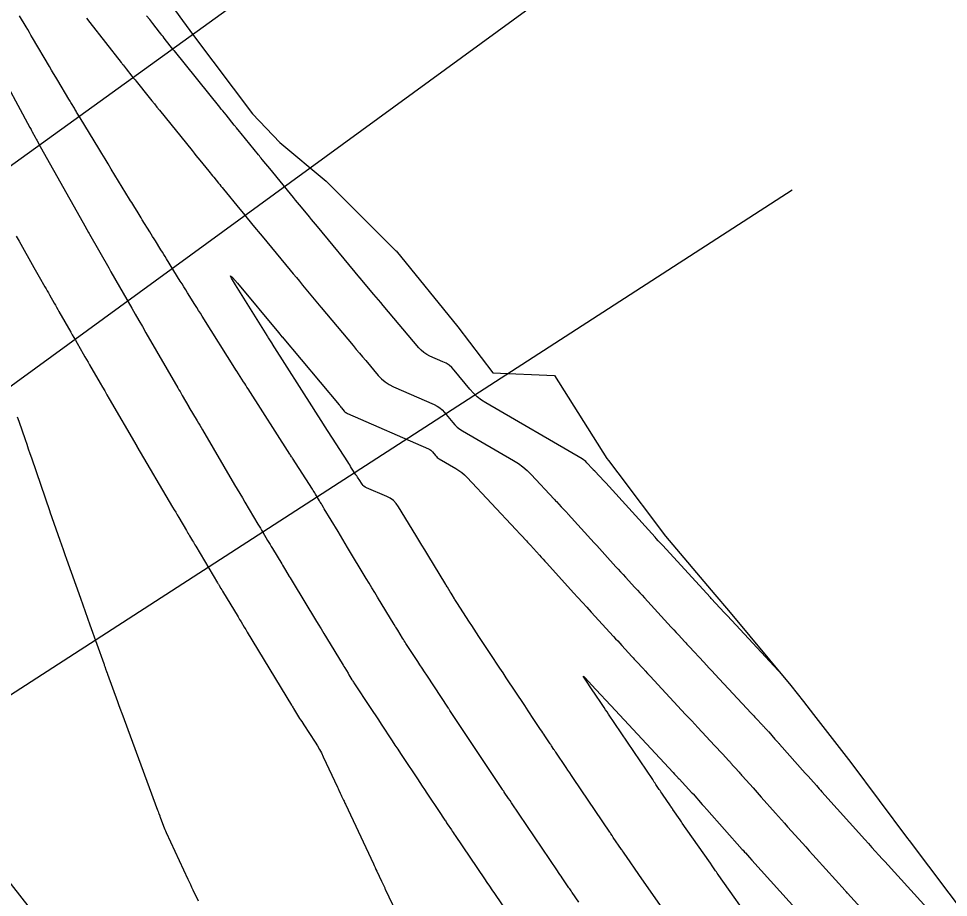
# Model space of a CAD drawing. Extents: x 954385 to 988206, y 1868364 to 1924553.
# Drawn here: x 955359.7 to 955416.7, y 1923425.6 to 1923479.4 of the extents above; entities that cross this region are included whole.
import ezdxf

# ---------------------------------------------------------------- set-up
doc = ezdxf.new("R2010")
doc.units = 0
for name, color, linetype in [('24', 7, 'Continuous'), ('26', 7, 'Continuous'), ('6', 7, 'Continuous'), ('7', 7, 'Continuous'), ('Default', 7, 'Continuous')]:
    doc.layers.add(name, color=color, linetype=linetype)

msp = doc.modelspace()

# ---------------------------------------------------------------- linework, layer by layer
at = {"layer": '24'}
msp.add_lwpolyline([(955366.914, 1923483.258), (955369.754, 1923479.328), (955370.442, 1923478.396), (955374.043, 1923473.59), (955375.734, 1923471.837), (955378.567, 1923469.47), (955382.845, 1923465.208), (955382.857, 1923465.193), (955386.63, 1923460.535), (955388.787, 1923457.722), (955392.557, 1923457.548), (955395.766, 1923452.475), (955395.863, 1923452.346), (955396.44, 1923451.587), (955399.365, 1923447.702), (955402.381, 1923444.135), (955403.228, 1923443.14), (955407.044, 1923438.542), (955407.831, 1923437.574), (955408.441, 1923436.78), (955410.721, 1923433.829), (955414.207, 1923429.178), (955414.311, 1923429.039), (955417.91, 1923424.253)], dxfattribs=at)
at = {"layer": '26'}
for points in [[(955357.131, 1923468.928), (955410.515, 1923507.459), (955408.058, 1923501.985), (955410.515, 1923507.459), (955404.546, 1923506.85)], [(955307.131, 1923418.928), (955405.854, 1923490.917), (955403.423, 1923485.431), (955405.854, 1923490.917), (955399.888, 1923490.279)], [(955407.131, 1923468.928), (955353.196, 1923434.075), (955355.931, 1923439.414), (955353.196, 1923434.075), (955359.188, 1923434.375)]]:
    msp.add_lwpolyline(points, dxfattribs=at)
at = {"layer": '6'}
for points in [[(955406.267, 1923439.478), (955403.159, 1923442.819), (955403.103, 1923442.879), (955403.032, 1923442.955), (955402.99, 1923443.001), (955402.167, 1923443.89), (955402.121, 1923443.94), (955399.177, 1923447.15), (955399.113, 1923447.22), (955399.006, 1923447.336), (955398.985, 1923447.359), (955398.964, 1923447.383), (955398.942, 1923447.406), (955398.921, 1923447.429), (955398.798, 1923447.565), (955398.727, 1923447.644), (955395.702, 1923450.975), (955395.686, 1923450.993), (955395.669, 1923451.011), (955395.6, 1923451.084), (955395.028, 1923451.69), (955394.941, 1923451.782), (955394.916, 1923451.808), (955394.892, 1923451.834), (955394.539, 1923452.212), (955394.474, 1923452.277), (955394.405, 1923452.336), (955394.332, 1923452.39), (955394.255, 1923452.439), (955388.355, 1923455.876), (955388.082, 1923456.052), (955387.827, 1923456.249), (955387.591, 1923456.469), (955387.374, 1923456.71), (955386.404, 1923457.887), (955386.258, 1923458.046), (955386.096, 1923458.184), (955385.919, 1923458.302), (955385.726, 1923458.4), (955384.925, 1923458.751), (955384.732, 1923458.848), (955384.555, 1923458.966), (955384.392, 1923459.103), (955384.243, 1923459.261), (955382.06, 1923461.857), (955381.919, 1923462.024), (955381.778, 1923462.192), (955381.638, 1923462.359), (955381.497, 1923462.527), (955380.655, 1923463.531), (955380.649, 1923463.537), (955380.639, 1923463.549), (955378.042, 1923466.681), (955377.919, 1923466.829), (955377.796, 1923466.978), (955377.673, 1923467.126), (955377.55, 1923467.275), (955377.058, 1923467.868), (955376.935, 1923468.017), (955376.813, 1923468.165), (955376.69, 1923468.314), (955376.568, 1923468.463), (955375.105, 1923470.246), (955374.875, 1923470.527), (955374.644, 1923470.808), (955374.587, 1923470.878), (955374.529, 1923470.949), (955374.472, 1923471.019), (955374.414, 1923471.089), (955373.355, 1923472.389), (955373.249, 1923472.52), (955373.071, 1923472.738), (955373.036, 1923472.782), (955373, 1923472.825), (955372.965, 1923472.869), (955372.93, 1923472.913), (955372.426, 1923473.537), (955372.33, 1923473.656), (955372.234, 1923473.775), (955372.138, 1923473.893), (955372.042, 1923474.012), (955369.259, 1923477.457), (955369.238, 1923477.484), (955369.217, 1923477.51), (955369.196, 1923477.536), (955369.175, 1923477.563), (955369.008, 1923477.774), (955368.634, 1923478.246), (955368.565, 1923478.333), (955368.496, 1923478.421), (955368.427, 1923478.508), (955368.358, 1923478.596), (955367.935, 1923479.135), (955367.747, 1923479.373), (955367.56, 1923479.612)], [(955358.317, 1923476.61), (955360.402, 1923472.764), (955360.438, 1923472.699), (955360.473, 1923472.633), (955360.509, 1923472.568), (955360.545, 1923472.503), (955360.724, 1923472.175), (955360.794, 1923472.047), (955360.83, 1923471.982), (955361.041, 1923471.596), (955361.041, 1923471.596), (955363.674, 1923466.908), (955364.007, 1923466.316), (955364.043, 1923466.252), (955364.059, 1923466.224), (955365.237, 1923464.152), (955365.259, 1923464.112), (955365.282, 1923464.072), (955365.351, 1923463.953), (955365.373, 1923463.913), (955366.647, 1923461.685), (955366.864, 1923461.307), (955367.081, 1923460.929), (955367.298, 1923460.552), (955367.516, 1923460.175), (955369.471, 1923456.802), (955369.538, 1923456.685), (955369.606, 1923456.569), (955369.673, 1923456.452), (955369.741, 1923456.336), (955370.145, 1923455.64), (955370.149, 1923455.633), (955370.156, 1923455.618), (955370.65, 1923454.78), (955370.732, 1923454.641), (955370.814, 1923454.501), (955370.896, 1923454.361), (955370.978, 1923454.222), (955372.955, 1923450.858), (955373.112, 1923450.592), (955373.27, 1923450.326), (955373.427, 1923450.059), (955373.585, 1923449.793), (955374.385, 1923448.448), (955374.459, 1923448.323), (955374.533, 1923448.198), (955374.607, 1923448.073), (955374.681, 1923447.948), (955374.979, 1923447.449), (955375.053, 1923447.325), (955375.127, 1923447.2), (955375.202, 1923447.076), (955375.277, 1923446.951), (955375.838, 1923446.016), (955375.896, 1923445.919), (955375.954, 1923445.823), (955376.012, 1923445.726), (955376.07, 1923445.629), (955376.303, 1923445.242), (955376.362, 1923445.145), (955376.42, 1923445.049), (955376.478, 1923444.952), (955376.537, 1923444.855), (955377.913, 1923442.584), (955378.082, 1923442.304), (955378.251, 1923442.025), (955378.421, 1923441.745), (955378.591, 1923441.466), (955379.598, 1923439.806), (955379.618, 1923439.773), (955379.649, 1923439.723), (955379.659, 1923439.707), (955379.695, 1923439.647), (955379.707, 1923439.628), (955379.904, 1923439.305), (955379.964, 1923439.205), (955380.025, 1923439.106), (955380.146, 1923438.908), (955380.176, 1923438.859), (955380.207, 1923438.809), (955380.238, 1923438.76), (955380.27, 1923438.712), (955381.262, 1923437.206), (955381.431, 1923436.95), (955381.6, 1923436.693), (955381.769, 1923436.437), (955381.937, 1923436.18), (955382.613, 1923435.153), (955382.782, 1923434.896), (955382.951, 1923434.64), (955383.121, 1923434.384), (955383.291, 1923434.128), (955384.16, 1923432.823), (955384.305, 1923432.605), (955384.45, 1923432.387), (955384.595, 1923432.17), (955384.74, 1923431.952), (955385.532, 1923430.76), (955385.608, 1923430.646), (955385.684, 1923430.532), (955385.835, 1923430.305), (955385.873, 1923430.248), (955385.911, 1923430.191), (955385.949, 1923430.134), (955385.987, 1923430.077), (955386.242, 1923429.694), (955386.298, 1923429.612), (955386.353, 1923429.529), (955386.409, 1923429.446), (955386.464, 1923429.364), (955388.267, 1923426.695), (955388.42, 1923426.47), (955388.572, 1923426.244), (955388.725, 1923426.018), (955388.877, 1923425.793), (955389.733, 1923424.524)]]:
    msp.add_lwpolyline(points, dxfattribs=at)
at = {"layer": '7'}
for points in [[(955394.054, 1923425.274), (955393.641, 1923425.866), (955393.625, 1923425.89), (955393.608, 1923425.914), (955393.592, 1923425.937), (955393.576, 1923425.961), (955393.494, 1923426.08), (955393.446, 1923426.151), (955393.036, 1923426.753), (955392.962, 1923426.862), (955392.889, 1923426.97), (955392.815, 1923427.078), (955392.742, 1923427.187), (955389.929, 1923431.355), (955389.836, 1923431.492), (955389.744, 1923431.629), (955389.485, 1923432.012), (955389.466, 1923432.04), (955389.448, 1923432.067), (955389.383, 1923432.164), (955389.374, 1923432.178), (955388.892, 1923432.902), (955388.809, 1923433.027), (955388.725, 1923433.153), (955388.642, 1923433.278), (955388.558, 1923433.404), (955386.195, 1923436.958), (955386.149, 1923437.027), (955386.103, 1923437.096), (955386.081, 1923437.13), (955386.058, 1923437.165), (955384.727, 1923439.188), (955384.589, 1923439.397), (955384.451, 1923439.607), (955384.314, 1923439.816), (955384.176, 1923440.026), (955383.458, 1923441.117), (955383.404, 1923441.2), (955383.351, 1923441.284), (955383.298, 1923441.368), (955383.246, 1923441.452), (955382.949, 1923441.941), (955382.913, 1923442), (955382.837, 1923442.125), (955382.819, 1923442.154), (955382.738, 1923442.288), (955381.718, 1923443.971), (955381.545, 1923444.256), (955381.372, 1923444.541), (955381.199, 1923444.826), (955381.027, 1923445.111), (955379.874, 1923447.013), (955379.728, 1923447.255), (955379.582, 1923447.497), (955379.436, 1923447.74), (955379.291, 1923447.982), (955378.45, 1923449.388), (955378.404, 1923449.464), (955378.324, 1923449.597), (955378.297, 1923449.642), (955378.27, 1923449.687), (955378.203, 1923449.8), (955378.163, 1923449.868), (955377.917, 1923450.282), (955377.871, 1923450.358), (955377.824, 1923450.434), (955377.777, 1923450.509), (955377.729, 1923450.584), (955376.501, 1923452.483), (955376.474, 1923452.525), (955376.447, 1923452.567), (955376.38, 1923452.671), (955376.353, 1923452.713), (955376.34, 1923452.734), (955373.78, 1923456.742), (955373.71, 1923456.85), (955373.641, 1923456.959), (955373.572, 1923457.068), (955373.503, 1923457.176), (955373.09, 1923457.825), (955373.086, 1923457.832), (955373.08, 1923457.844), (955373.078, 1923457.847), (955370.974, 1923461.189), (955370.861, 1923461.369), (955370.748, 1923461.548), (955370.635, 1923461.728), (955370.523, 1923461.908), (955370.073, 1923462.627), (955369.96, 1923462.807), (955369.848, 1923462.986), (955369.736, 1923463.166), (955369.624, 1923463.346), (955368.779, 1923464.706), (955368.694, 1923464.843), (955368.609, 1923464.98), (955368.524, 1923465.118), (955368.439, 1923465.255), (955368.098, 1923465.806), (955368.013, 1923465.943), (955367.928, 1923466.081), (955367.843, 1923466.218), (955367.758, 1923466.356), (955367.294, 1923467.108), (955367.229, 1923467.213), (955367.164, 1923467.319), (955367.099, 1923467.424), (955367.034, 1923467.53), (955366.775, 1923467.953), (955366.71, 1923468.058), (955366.645, 1923468.164), (955366.58, 1923468.27), (955366.516, 1923468.376), (955365.392, 1923470.215), (955365.201, 1923470.529), (955365.009, 1923470.844), (955364.818, 1923471.158), (955364.627, 1923471.473), (955363.48, 1923473.36), (955363.48, 1923473.361), (955363.271, 1923473.706), (955363.237, 1923473.763), (955363.202, 1923473.821), (955363.167, 1923473.879), (955363.133, 1923473.937), (955362.958, 1923474.231), (955362.918, 1923474.299), (955362.877, 1923474.368), (955362.836, 1923474.436), (955362.795, 1923474.504), (955362.114, 1923475.642), (955361.987, 1923475.855), (955361.861, 1923476.068), (955361.735, 1923476.281), (955361.609, 1923476.494), (955360.571, 1923478.255), (955360.472, 1923478.423), (955360.373, 1923478.591), (955360.274, 1923478.76), (955360.174, 1923478.928), (955359.777, 1923479.6)], [(955363.866, 1923479.461), (955364.071, 1923479.201), (955366.007, 1923476.737), (955366.035, 1923476.702), (955366.063, 1923476.666), (955366.091, 1923476.631), (955366.119, 1923476.595), (955366.315, 1923476.347), (955366.662, 1923475.909), (955366.724, 1923475.831), (955366.787, 1923475.752), (955366.85, 1923475.674), (955366.913, 1923475.595), (955367.725, 1923474.591), (955367.881, 1923474.397), (955368.037, 1923474.203), (955368.194, 1923474.01), (955368.35, 1923473.816), (955370.347, 1923471.341), (955370.464, 1923471.196), (955370.582, 1923471.051), (955370.699, 1923470.906), (955370.817, 1923470.761), (955371.376, 1923470.075), (955371.45, 1923469.984), (955371.524, 1923469.893), (955371.597, 1923469.803), (955371.671, 1923469.712), (955371.967, 1923469.349), (955372.041, 1923469.258), (955372.115, 1923469.168), (955372.189, 1923469.077), (955372.263, 1923468.987), (955373.273, 1923467.755), (955373.5, 1923467.479), (955373.726, 1923467.203), (955374.179, 1923466.651), (955374.292, 1923466.513), (955374.406, 1923466.376), (955374.519, 1923466.238), (955374.633, 1923466.1), (955376.361, 1923464.014), (955376.55, 1923463.786), (955376.738, 1923463.559), (955376.927, 1923463.332), (955377.115, 1923463.104), (955378.245, 1923461.742), (955378.251, 1923461.734), (955378.261, 1923461.724), (955380.222, 1923459.386), (955380.414, 1923459.158), (955380.606, 1923458.929), (955380.798, 1923458.701), (955380.989, 1923458.473), (955381.757, 1923457.561), (955381.959, 1923457.346), (955382.181, 1923457.159), (955382.424, 1923456.998), (955382.687, 1923456.865), (955385.187, 1923455.77), (955385.365, 1923455.68), (955385.528, 1923455.571), (955385.677, 1923455.443), (955385.812, 1923455.297), (955386.324, 1923454.676), (955386.458, 1923454.527), (955386.603, 1923454.392), (955386.76, 1923454.271), (955386.928, 1923454.163), (955390.056, 1923452.34), (955390.349, 1923452.155), (955390.626, 1923451.95), (955390.887, 1923451.726), (955391.132, 1923451.481), (955392.541, 1923449.972), (955392.572, 1923449.939), (955392.632, 1923449.876), (955392.681, 1923449.824), (955392.976, 1923449.511), (955393.082, 1923449.399), (955393.258, 1923449.213), (955393.293, 1923449.175), (955393.328, 1923449.137), (955393.363, 1923449.1), (955393.397, 1923449.062), (955394.995, 1923447.302), (955395.157, 1923447.124), (955395.319, 1923446.945), (955395.481, 1923446.766), (955395.644, 1923446.587), (955396.326, 1923445.835), (955396.471, 1923445.675), (955396.617, 1923445.515), (955396.762, 1923445.355), (955396.909, 1923445.196), (955397.493, 1923444.557), (955397.639, 1923444.398), (955397.785, 1923444.238), (955397.932, 1923444.079), (955398.078, 1923443.92), (955399.713, 1923442.137), (955399.752, 1923442.094), (955399.791, 1923442.052), (955399.83, 1923442.009), (955399.869, 1923441.967), (955400.026, 1923441.797), (955400.065, 1923441.754), (955400.104, 1923441.712), (955400.143, 1923441.669), (955400.183, 1923441.627), (955400.538, 1923441.243), (955400.61, 1923441.165), (955400.682, 1923441.087), (955400.754, 1923441.009), (955400.827, 1923440.931), (955401.708, 1923439.983), (955401.879, 1923439.799), (955402.05, 1923439.615), (955402.221, 1923439.431), (955402.393, 1923439.247), (955404.626, 1923436.847), (955404.7, 1923436.767), (955404.775, 1923436.687), (955404.85, 1923436.607), (955404.924, 1923436.528), (955405.308, 1923436.12), (955405.34, 1923436.085), (955405.373, 1923436.051), (955405.406, 1923436.016), (955405.438, 1923435.981), (955405.568, 1923435.842), (955405.601, 1923435.807), (955405.633, 1923435.772), (955405.665, 1923435.737), (955405.697, 1923435.701), (955406.077, 1923435.27), (955406.151, 1923435.187), (955406.25, 1923435.076), (955406.274, 1923435.048), (955406.299, 1923435.02), (955406.323, 1923434.992), (955406.348, 1923434.964), (955407.932, 1923433.184), (955408.103, 1923432.992), (955408.273, 1923432.8), (955408.614, 1923432.417), (955408.7, 1923432.321), (955408.785, 1923432.225), (955408.871, 1923432.129), (955408.957, 1923432.034), (955411.58, 1923429.118), (955411.8, 1923428.873), (955412.02, 1923428.629), (955412.656, 1923427.921), (955412.69, 1923427.883), (955412.767, 1923427.798), (955412.801, 1923427.759), (955416.001, 1923424.252)], [(955359.572, 1923466.099), (955359.749, 1923465.783), (955360.654, 1923464.176), (955360.735, 1923464.032), (955360.816, 1923463.889), (955360.897, 1923463.746), (955360.979, 1923463.603), (955361.324, 1923462.996), (955361.396, 1923462.871), (955361.468, 1923462.745), (955361.539, 1923462.619), (955361.611, 1923462.493), (955361.897, 1923461.99), (955361.969, 1923461.864), (955362.041, 1923461.738), (955362.112, 1923461.612), (955362.184, 1923461.487), (955362.91, 1923460.219), (955363.006, 1923460.052), (955363.102, 1923459.884), (955363.198, 1923459.716), (955363.294, 1923459.548), (955363.678, 1923458.877), (955363.774, 1923458.71), (955363.87, 1923458.542), (955363.967, 1923458.375), (955364.063, 1923458.207), (955364.71, 1923457.09), (955364.851, 1923456.849), (955364.991, 1923456.607), (955365.131, 1923456.365), (955365.272, 1923456.123), (955366.952, 1923453.23), (955366.956, 1923453.221), (955366.961, 1923453.211), (955366.963, 1923453.208), (955369.156, 1923449.486), (955369.25, 1923449.327), (955369.343, 1923449.169), (955369.437, 1923449.01), (955369.53, 1923448.851), (955369.995, 1923448.059), (955370.043, 1923447.978), (955370.091, 1923447.897), (955370.139, 1923447.816), (955370.187, 1923447.735), (955370.38, 1923447.411), (955370.428, 1923447.33), (955370.476, 1923447.249), (955370.524, 1923447.168), (955370.572, 1923447.087), (955371.908, 1923444.845), (955371.933, 1923444.802), (955371.959, 1923444.759), (955371.984, 1923444.716), (955372.01, 1923444.673), (955372.113, 1923444.502), (955372.164, 1923444.416), (955372.216, 1923444.331), (955373.164, 1923442.754), (955373.211, 1923442.677), (955373.258, 1923442.599), (955373.305, 1923442.521), (955373.352, 1923442.444), (955373.54, 1923442.134), (955373.586, 1923442.056), (955373.633, 1923441.979), (955373.68, 1923441.901), (955373.727, 1923441.824), (955376.442, 1923437.353), (955376.462, 1923437.319), (955376.483, 1923437.284), (955376.547, 1923437.18), (955376.573, 1923437.139), (955376.939, 1923436.538), (955377.002, 1923436.437), (955377.065, 1923436.336), (955377.129, 1923436.236), (955377.194, 1923436.136), (955377.898, 1923435.068), (955378.033, 1923434.855), (955378.16, 1923434.637), (955378.278, 1923434.414), (955378.389, 1923434.187), (955379.253, 1923432.322), (955379.274, 1923432.276), (955379.295, 1923432.231), (955379.316, 1923432.185), (955379.338, 1923432.14), (955379.423, 1923431.957), (955379.444, 1923431.912), (955379.465, 1923431.866), (955379.487, 1923431.821), (955379.508, 1923431.775), (955379.631, 1923431.514), (955379.659, 1923431.456), (955379.686, 1923431.397), (955379.714, 1923431.338), (955379.741, 1923431.28), (955381.457, 1923427.624), (955381.511, 1923427.509), (955381.565, 1923427.394), (955381.619, 1923427.279), (955381.673, 1923427.164), (955381.956, 1923426.556), (955381.976, 1923426.514), (955381.995, 1923426.473), (955382.015, 1923426.431), (955382.034, 1923426.39), (955382.112, 1923426.223), (955382.132, 1923426.182), (955382.152, 1923426.14), (955382.171, 1923426.099), (955382.191, 1923426.057), (955383.547, 1923423.212)], [(955399.352, 1923424.645), (955397.736, 1923426.964), (955397.645, 1923427.094), (955397.555, 1923427.224), (955397.374, 1923427.483), (955397.329, 1923427.548), (955397.284, 1923427.613), (955397.239, 1923427.678), (955397.194, 1923427.743), (955396.823, 1923428.278), (955396.783, 1923428.336), (955396.73, 1923428.412), (955396.716, 1923428.431), (955396.703, 1923428.451), (955396.69, 1923428.47), (955396.677, 1923428.489), (955396.166, 1923429.239), (955396.094, 1923429.345), (955396.022, 1923429.45), (955396.005, 1923429.476), (955395.987, 1923429.502), (955395.969, 1923429.529), (955395.951, 1923429.555), (955393.725, 1923432.855), (955393.611, 1923433.025), (955393.496, 1923433.194), (955393.382, 1923433.364), (955393.268, 1923433.534), (955392.637, 1923434.471), (955392.609, 1923434.512), (955392.581, 1923434.553), (955392.553, 1923434.594), (955392.526, 1923434.636), (955392.387, 1923434.842), (955392.332, 1923434.925), (955392.304, 1923434.966), (955391.97, 1923435.464), (955391.905, 1923435.561), (955391.841, 1923435.658), (955391.776, 1923435.755), (955391.711, 1923435.852), (955391.177, 1923436.657), (955391.066, 1923436.824), (955390.955, 1923436.99), (955390.845, 1923437.157), (955390.734, 1923437.323), (955389.603, 1923439.026), (955389.406, 1923439.323), (955389.209, 1923439.62), (955389.013, 1923439.917), (955388.818, 1923440.215), (955387.933, 1923441.562), (955387.789, 1923441.782), (955387.645, 1923442.001), (955387.501, 1923442.221), (955387.357, 1923442.441), (955386.565, 1923443.649), (955386.53, 1923443.704), (955386.495, 1923443.759), (955386.46, 1923443.814), (955386.426, 1923443.869), (955386.282, 1923444.105), (955386.224, 1923444.202), (955386.165, 1923444.299), (955385.998, 1923444.573), (955385.978, 1923444.606), (955385.947, 1923444.657), (955385.937, 1923444.674), (955385.902, 1923444.731), (955385.891, 1923444.749), (955384.796, 1923446.555), (955384.612, 1923446.859), (955384.428, 1923447.163), (955384.244, 1923447.467), (955384.06, 1923447.771), (955383.006, 1923449.511), (955382.862, 1923449.714), (955382.691, 1923449.887), (955382.495, 1923450.031), (955382.274, 1923450.146), (955381.028, 1923450.675), (955380.952, 1923450.714), (955380.884, 1923450.763), (955380.824, 1923450.821), (955380.772, 1923450.89), (955380.582, 1923451.182), (955380.535, 1923451.255), (955380.487, 1923451.328), (955380.44, 1923451.401), (955380.392, 1923451.475), (955380.127, 1923451.885), (955380.067, 1923451.977), (955380.007, 1923452.07), (955379.948, 1923452.163), (955379.888, 1923452.256), (955378.684, 1923454.128), (955378.612, 1923454.24), (955378.54, 1923454.353), (955378.468, 1923454.465), (955378.396, 1923454.577), (955378.109, 1923455.027), (955378.037, 1923455.139), (955377.966, 1923455.252), (955377.894, 1923455.364), (955377.822, 1923455.477), (955375.277, 1923459.478), (955375.276, 1923459.481), (955375.269, 1923459.494), (955375.266, 1923459.5), (955375.071, 1923459.809), (955375.038, 1923459.861), (955375.005, 1923459.914), (955374.973, 1923459.966), (955374.94, 1923460.018), (955372.999, 1923463.116), (955372.757, 1923463.523), (955372.699, 1923463.674), (955372.825, 1923463.571), (955373.134, 1923463.214), (955375.638, 1923460.191), (955375.723, 1923460.089), (955375.85, 1923459.935), (955375.864, 1923459.921), (955375.867, 1923459.918), (955379.352, 1923455.763), (955379.393, 1923455.715), (955379.433, 1923455.667), (955379.474, 1923455.619), (955379.514, 1923455.571), (955379.676, 1923455.379), (955379.718, 1923455.333), (955379.765, 1923455.294), (955379.816, 1923455.26), (955379.872, 1923455.232), (955384.847, 1923453.052), (955384.914, 1923453.018), (955384.975, 1923452.978), (955385.031, 1923452.93), (955385.082, 1923452.875), (955385.274, 1923452.642), (955385.324, 1923452.586), (955385.379, 1923452.535), (955385.438, 1923452.49), (955385.501, 1923452.449), (955386.518, 1923451.856), (955386.704, 1923451.739), (955386.881, 1923451.608), (955387.047, 1923451.465), (955387.203, 1923451.31), (955390.19, 1923448.11), (955390.204, 1923448.096), (955390.231, 1923448.066), (955390.309, 1923447.984), (955390.33, 1923447.961), (955390.475, 1923447.808), (955390.517, 1923447.764), (955390.847, 1923447.414), (955390.909, 1923447.348), (955390.97, 1923447.282), (955391.031, 1923447.215), (955391.092, 1923447.149), (955391.641, 1923446.544), (955391.753, 1923446.421), (955391.864, 1923446.298), (955391.976, 1923446.175), (955392.088, 1923446.052), (955393.73, 1923444.241), (955394, 1923443.944), (955394.27, 1923443.648), (955394.54, 1923443.351), (955394.811, 1923443.055), (955396.182, 1923441.558), (955396.309, 1923441.419), (955396.436, 1923441.281), (955396.563, 1923441.142), (955396.69, 1923441.003), (955397.305, 1923440.334), (955397.379, 1923440.253), (955397.453, 1923440.172), (955397.528, 1923440.091), (955397.602, 1923440.01), (955397.975, 1923439.605), (955398.012, 1923439.564), (955398.049, 1923439.524), (955398.086, 1923439.484), (955398.123, 1923439.444), (955398.272, 1923439.283), (955398.309, 1923439.243), (955398.346, 1923439.203), (955398.383, 1923439.163), (955398.421, 1923439.123), (955400.6, 1923436.779), (955400.785, 1923436.58), (955400.97, 1923436.381), (955401.155, 1923436.182), (955401.34, 1923435.983), (955402.371, 1923434.875), (955402.412, 1923434.832), (955402.452, 1923434.788), (955402.493, 1923434.745), (955402.533, 1923434.702), (955402.696, 1923434.529), (955402.737, 1923434.485), (955402.777, 1923434.442), (955402.818, 1923434.399), (955402.859, 1923434.355), (955403.247, 1923433.941), (955403.28, 1923433.905), (955403.313, 1923433.869), (955403.345, 1923433.833), (955403.378, 1923433.797), (955403.539, 1923433.615), (955403.635, 1923433.506), (955403.878, 1923433.231), (955403.929, 1923433.173), (955403.98, 1923433.115), (955404.032, 1923433.057), (955404.083, 1923433), (955404.729, 1923432.274), (955404.853, 1923432.134), (955404.978, 1923431.993), (955405.103, 1923431.853), (955405.228, 1923431.713), (955406.101, 1923430.731), (955406.288, 1923430.521), (955406.475, 1923430.311), (955406.663, 1923430.101), (955406.851, 1923429.892), (955407.754, 1923428.889), (955407.967, 1923428.652), (955408.18, 1923428.415), (955408.393, 1923428.178), (955408.606, 1923427.941), (955410.368, 1923425.982), (955410.395, 1923425.952), (955410.428, 1923425.915), (955410.448, 1923425.893), (955410.49, 1923425.846), (955410.514, 1923425.82), (955411.975, 1923424.218)], [(955359.624, 1923455.032), (955359.722, 1923454.75), (955360.112, 1923453.625), (955360.209, 1923453.344), (955360.307, 1923453.063), (955360.404, 1923452.781), (955360.501, 1923452.5), (955361.631, 1923449.221), (955361.633, 1923449.215), (955361.634, 1923449.205), (955361.635, 1923449.196), (955361.636, 1923449.193), (955362.245, 1923447.458), (955362.346, 1923447.168), (955362.448, 1923446.879), (955362.55, 1923446.589), (955362.653, 1923446.3), (955363.501, 1923443.903), (955363.647, 1923443.493), (955363.792, 1923443.083), (955363.938, 1923442.673), (955364.085, 1923442.264), (955364.934, 1923439.892), (955364.949, 1923439.849), (955364.964, 1923439.807), (955364.979, 1923439.764), (955364.994, 1923439.721), (955365.069, 1923439.51), (955365.086, 1923439.465), (955365.102, 1923439.419), (955365.143, 1923439.305), (955365.16, 1923439.26), (955365.168, 1923439.237), (955365.78, 1923437.564), (955365.841, 1923437.396), (955365.983, 1923437.008), (955365.998, 1923436.966), (955366.026, 1923436.891), (955366.039, 1923436.856), (955368.236, 1923430.903), (955368.248, 1923430.869), (955368.26, 1923430.835), (955368.296, 1923430.737), (955368.311, 1923430.696), (955368.36, 1923430.565), (955368.377, 1923430.519), (955368.394, 1923430.473), (955368.597, 1923429.926), (955368.634, 1923429.828), (955368.674, 1923429.73), (955368.716, 1923429.633), (955368.759, 1923429.537), (955370.086, 1923426.688), (955370.164, 1923426.521), (955370.241, 1923426.355), (955370.319, 1923426.188), (955370.397, 1923426.022), (955370.71, 1923425.356)], [(955404.857, 1923423.75), (955402.642, 1923426.897), (955402.59, 1923426.972), (955402.537, 1923427.047), (955402.484, 1923427.123), (955402.432, 1923427.198), (955402.222, 1923427.499), (955402.117, 1923427.65), (955402.012, 1923427.801), (955400.397, 1923430.12), (955400.352, 1923430.186), (955400.26, 1923430.317), (955399.823, 1923430.949), (955399.81, 1923430.968), (955399.796, 1923430.987), (955399.783, 1923431.006), (955399.77, 1923431.025), (955399.693, 1923431.139), (955399.667, 1923431.177), (955399.185, 1923431.885), (955399.134, 1923431.96), (955399.083, 1923432.034), (955399.033, 1923432.109), (955398.983, 1923432.184), (955398.781, 1923432.482), (955398.731, 1923432.557), (955398.68, 1923432.632), (955398.63, 1923432.706), (955398.58, 1923432.781), (955395.876, 1923436.795), (955395.785, 1923436.93), (955395.695, 1923437.064), (955395.604, 1923437.199), (955395.514, 1923437.334), (955394.972, 1923438.142), (955394.954, 1923438.17), (955394.408, 1923438.991), (955394.345, 1923439.092), (955394.331, 1923439.13), (955394.365, 1923439.107), (955394.447, 1923439.022), (955395.084, 1923438.327), (955395.123, 1923438.284), (955395.99, 1923437.341), (955396.015, 1923437.315), (955399.83, 1923433.212), (955399.919, 1923433.115), (955400.116, 1923432.904), (955400.142, 1923432.875), (955400.195, 1923432.819), (955400.981, 1923431.98), (955400.993, 1923431.967), (955401.004, 1923431.954), (955401.051, 1923431.902), (955401.614, 1923431.264), (955401.638, 1923431.237), (955401.662, 1923431.21), (955401.686, 1923431.183), (955401.71, 1923431.156), (955401.902, 1923430.941), (955404.066, 1923428.507), (955404.116, 1923428.451), (955404.165, 1923428.396), (955404.214, 1923428.341), (955404.264, 1923428.286), (955404.511, 1923428.011), (955404.659, 1923427.846), (955408.08, 1923424.043)]]:
    msp.add_lwpolyline(points, dxfattribs=at)
at = {"layer": 'Default'}
msp.add_arc((956111.568, 1924014.493), 954.93, 205.346268, 226.414195, dxfattribs=at)

doc.saveas('drawing.dxf')
